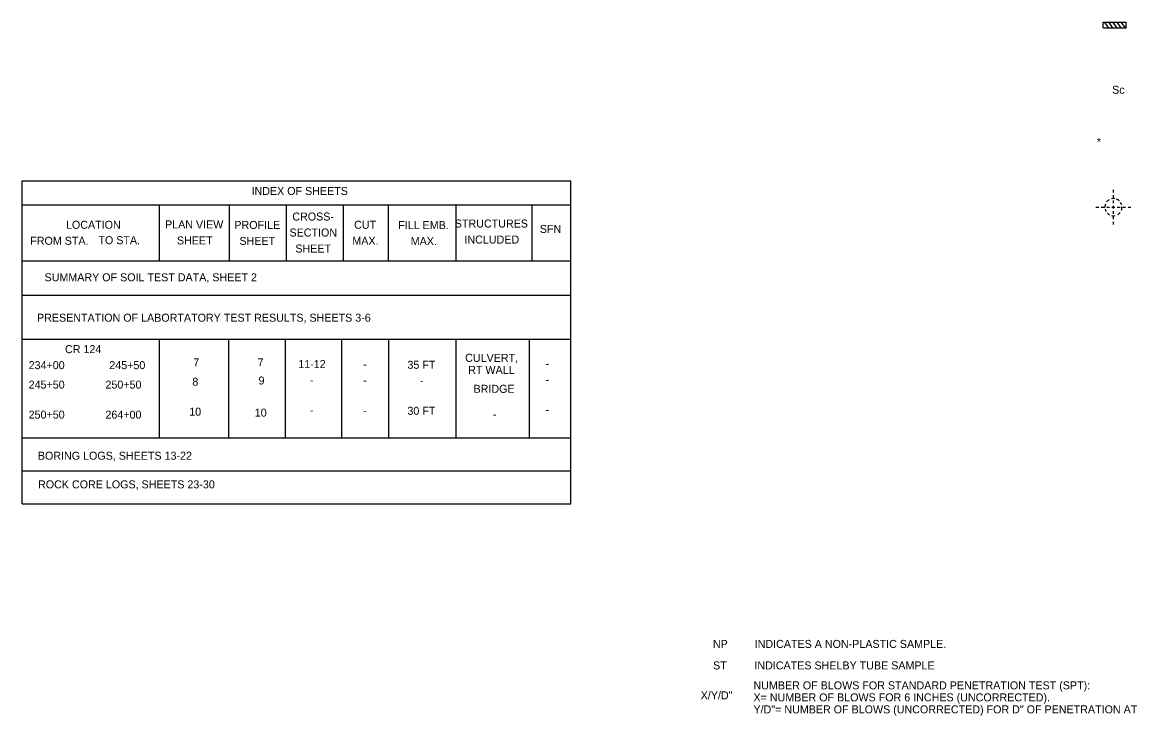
# Model space of a CAD drawing. Extents: x -11.4 to 84.1, y 11.1 to 59.
# Drawn here: x -5.42 to 14.02, y 11.14 to 23.27 of the extents above; entities that cross this region are included whole.
import ezdxf

# ---------------------------------------------------------------- set-up
doc = ezdxf.new("R2010")
doc.units = 0
for name, color, linetype in [('GT_Historic_Soil_Boring', 7, 'Continuous'), ('GT_Project_Soil_Layers', 7, 'Continuous'), ('SH_Data', 7, 'Continuous'), ('SH_Text', 7, 'Continuous')]:
    doc.layers.add(name, color=color, linetype=linetype)

msp = doc.modelspace()

# ---------------------------------------------------------------- linework, layer by layer
at = {"layer": 'GT_Historic_Soil_Boring'}
for p, q in [((13.661, 20.292), (13.661, 20.342)), ((13.661, 20.198), (13.661, 20.248)), ((13.356, 20.037), (13.406, 20.037)), ((13.449, 20.037), (13.499, 20.037)), ((13.543, 20.037), (13.593, 20.037)), ((13.636, 20.037), (13.686, 20.037)), ((13.661, 20.105), (13.661, 20.155)), ((13.661, 20.012), (13.661, 20.062)), ((13.729, 20.037), (13.779, 20.037)), ((13.823, 20.037), (13.873, 20.037)), ((13.916, 20.037), (13.966, 20.037)), ((13.661, 19.918), (13.661, 19.968)), ((13.661, 19.825), (13.661, 19.875)), ((13.661, 19.732), (13.661, 19.782))]:
    msp.add_line(p, q, dxfattribs=at)
for start, end in [(160.0066, 182.1314), (119.8468, 142.879), (80.7068, 102.4607), (46.3828, 68.4543), (15.179, 33.755), (339.9977, 1.8728), (194.7234, 210.6686), (224.4987, 243.6713), (257.8817, 281.9218), (300.6921, 322.0293)]:
    msp.add_arc((13.661, 20.037), 0.15, start, end, dxfattribs=at)
at = {"layer": 'GT_Project_Soil_Layers'}
for p, q in [((13.5, 23.272), (13.573, 23.172)), ((13.573, 23.272), (13.645, 23.172)), ((13.645, 23.272), (13.718, 23.172)), ((13.718, 23.272), (13.791, 23.172)), ((13.791, 23.272), (13.864, 23.172))]:
    msp.add_line(p, q, dxfattribs=at)
at = {"layer": 'SH_Data'}
for p, q in [((13.482, 23.172), (13.482, 23.272)), ((13.482, 23.272), (13.882, 23.272)), ((13.482, 23.172), (13.882, 23.172)), ((13.882, 23.172), (13.882, 23.272)), ((-5.419, 20.499), (4.175, 20.499)), ((-5.419, 14.847), (-5.419, 20.499)), ((4.175, 14.847), (4.175, 20.499)), ((-5.419, 20.079), (4.175, 20.079)), ((-3.017, 19.099), (-3.017, 20.079)), ((-1.797, 19.099), (-1.797, 20.079)), ((-0.796, 19.099), (-0.796, 20.079)), ((0.201, 19.099), (0.201, 20.079)), ((0.988, 19.099), (0.988, 20.079)), ((2.168, 19.099), (2.168, 20.079)), ((3.499, 19.099), (3.499, 20.079)), ((-5.419, 19.099), (4.174, 19.099)), ((-5.419, 18.495), (4.174, 18.495)), ((-5.419, 17.726), (4.174, 17.726)), ((-3.017, 15.999), (-3.017, 17.726)), ((-1.804, 15.999), (-1.804, 17.726)), ((-0.817, 15.999), (-0.817, 17.721)), ((0.167, 15.999), (0.167, 17.72)), ((0.991, 15.999), (0.991, 17.726)), ((2.168, 15.999), (2.168, 17.726)), ((3.448, 15.999), (3.448, 17.726)), ((-5.419, 15.999), (4.175, 15.999)), ((-5.419, 15.423), (4.175, 15.423)), ((-5.419, 14.847), (4.175, 14.847))]:
    msp.add_line(p, q, dxfattribs=at)

# ---------------------------------------------------------------- texts
at = {"layer": 'SH_Text'}
for s, p in [('Sc', (13.639, 22.02)), ('*', (13.37, 21.109)), ('INDEX OF SHEETS', (-1.41, 20.25)), ('CROSS-', (-0.697, 19.803)), ('LOCATION', (-4.654, 19.659)), ('PLAN VIEW', (-2.922, 19.665)), ('PROFILE', (-1.71, 19.656)), ('SECTION', (-0.746, 19.523)), ('CUT', (0.384, 19.659)), ('FILL EMB.', (1.155, 19.652)), ('STRUCTURES ', (2.145, 19.68)), ('SFN', (3.631, 19.586)), ('FROM STA.', (-5.279, 19.379)), ('TO STA.', (-4.087, 19.389)), ('SHEET', (-2.714, 19.385)), ('SHEET', (-1.621, 19.376)), ('MAX.', (0.353, 19.379)), ('MAX.', (1.374, 19.372)), ('INCLUDED', (2.313, 19.4)), ('SHEET', (-0.644, 19.243)), ('SUMMARY OF SOIL TEST DATA, SHEET 2', (-5.029, 18.74)), ('PRESENTATION OF LABORTATORY TEST RESULTS, SHEETS 3-6', (-5.161, 18.033)), ('    CR 124   ', (-4.879, 17.483)), ('234+00    ', (-5.307, 17.203)), ('    245+50', (-4.105, 17.203)), ('7', (-2.428, 17.253)), ('7', (-1.304, 17.251)), ('11-12', (-0.593, 17.222)), ('35 FT', (1.316, 17.21)), ('CULVERT, ', (2.326, 17.331)), (' - ', (0.493, 17.218)), ('RT WALL', (2.379, 17.121)), (' - ', (3.679, 17.23)), ('245+50    ', (-5.307, 16.863)), ('    250+50', (-4.172, 16.863)), ('8', (-2.445, 16.914)), ('9', (-1.287, 16.935)), (' - ', (-0.442, 16.942)), (' - ', (0.493, 16.938)), (' - ', (1.482, 16.93)), ('BRIDGE', (2.472, 16.789)), (' - ', (3.679, 16.95)), ('10', (-2.499, 16.389)), ('30 FT', (1.316, 16.405)), ('250+50    ', (-5.307, 16.338)), ('    264+00', (-4.172, 16.338)), ('10', (-1.353, 16.373)), (' - ', (-0.442, 16.417)), (' - ', (0.493, 16.412)), ('-', (2.81, 16.345)), (' - ', (3.679, 16.425)), ('BORING LOGS, SHEETS 13-22', (-5.146, 15.619)), ('ROCK CORE LOGS, SHEETS 23-30', (-5.142, 15.118)), ('NP', (6.658, 12.327)), ('INDICATES A NON-PLASTIC SAMPLE.', (7.388, 12.327)), ('ST', (6.661, 11.951)), ('INDICATES SHELBY TUBE SAMPLE', (7.383, 11.951)), ('NUMBER OF BLOWS FOR STANDARD PENETRATION TEST (SPT):', (7.367, 11.602)), ('X/Y/D"', (6.444, 11.428)), ('X= NUMBER OF BLOWS FOR 6 INCHES (UNCORRECTED).', (7.367, 11.392)), ('Y/D"= NUMBER OF BLOWS (UNCORRECTED) FOR D" OF PENETRATION AT REFUSAL.', (7.367, 11.182))]:
    msp.add_text(s, height=0.14, dxfattribs=at).set_placement(p)

doc.saveas('drawing.dxf')
